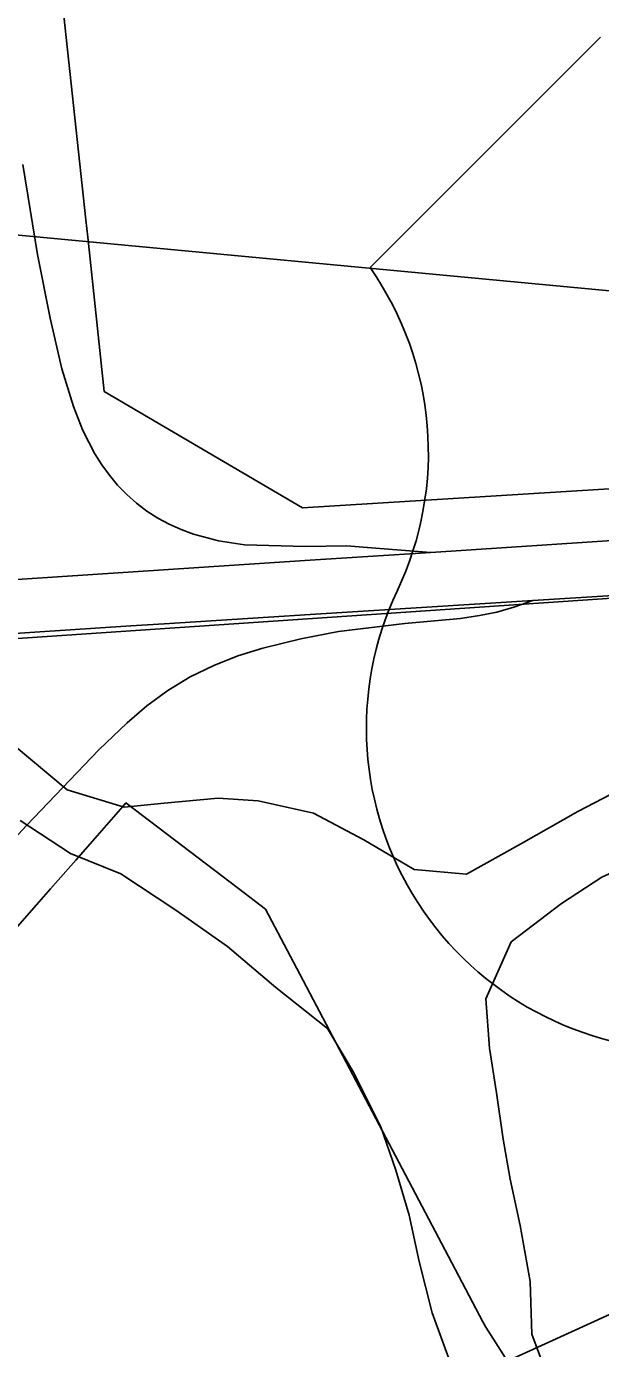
# Model space of a CAD drawing. Extents: x 0 to 34, y 0 to 22.
# Drawn here: x 7.1247 to 7.2615, y 19.4439 to 19.7593 of the extents above; entities that cross this region are included whole.
import ezdxf

# ---------------------------------------------------------------- set-up
doc = ezdxf.new("R2010")
doc.units = 0
for name, color, linetype in [('GM_X_Corporation', 7, 'Continuous'), ('GM_X_Interchange_Ramps', 7, 'Continuous'), ('GM_X_Major_River', 7, 'Continuous'), ('GM_X_Rail_Line', 7, 'Continuous'), ('GM_X_State_Route', 7, 'Continuous'), ('GM_X_US_Route', 7, 'Continuous'), ('GM_X_US_Shield', 7, 'Continuous')]:
    doc.layers.add(name, color=color, linetype=linetype)

msp = doc.modelspace()

# ---------------------------------------------------------------- linework, layer by layer
at = {"layer": 'GM_X_Corporation'}
for points in [[(7.082164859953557, 20.724292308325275), (8.086579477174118, 20.626807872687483), (8.000518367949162, 19.62676085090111), (6.989640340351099, 19.722075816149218)], [(6.989640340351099, 19.722075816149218), (8.000518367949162, 19.62676085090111), (7.910150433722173, 18.643822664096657), (6.900126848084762, 18.71944277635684)]]:
    msp.add_lwpolyline(points, close=True, dxfattribs=at)
for points in [[(7.130187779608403, 19.794357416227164), (7.138893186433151, 19.71321891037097), (7.139334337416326, 19.709086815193), (7.143286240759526, 19.6722146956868), (7.1905663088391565, 19.64451400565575), (7.371335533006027, 19.655727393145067), (7.408424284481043, 19.654959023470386), (7.411470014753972, 19.654895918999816), (7.4231842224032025, 19.655663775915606), (7.4282615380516, 19.65599677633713), (7.441332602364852, 19.65685441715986), (7.439710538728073, 19.627231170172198), (7.489836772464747, 19.63698923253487)], [(7.417882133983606, 19.25002481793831), (7.386148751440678, 19.2896433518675), (7.295559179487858, 19.359802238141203), (7.288376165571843, 19.370067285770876), (7.247222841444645, 19.42892346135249), (7.244662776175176, 19.432589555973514), (7.234187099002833, 19.44904690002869), (7.233522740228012, 19.45030967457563), (7.226106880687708, 19.46440500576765), (7.18987463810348, 19.53327107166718), (7.181736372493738, 19.548739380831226), (7.175293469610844, 19.553646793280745), (7.148447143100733, 19.57409514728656), (7.147685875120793, 19.573225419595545), (7.139905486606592, 19.564337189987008), (7.136509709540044, 19.56045835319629), (7.1304948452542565, 19.553587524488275), (7.127171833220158, 19.5497917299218), (7.0540078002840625, 19.466218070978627)]]:
    msp.add_lwpolyline(points, dxfattribs=at)
at = {"layer": 'GM_X_Interchange_Ramps'}
for points in [[(7.221092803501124, 19.63386976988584), (7.2100200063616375, 19.634739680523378), (7.201022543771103, 19.63544806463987), (7.191223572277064, 19.635236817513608), (7.176671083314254, 19.635690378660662), (7.170525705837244, 19.63664729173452), (7.164517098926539, 19.638238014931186), (7.161602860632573, 19.639312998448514), (7.158763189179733, 19.640574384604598), (7.156035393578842, 19.642046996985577), (7.153419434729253, 19.643712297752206), (7.150952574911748, 19.64558883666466), (7.148628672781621, 19.64763934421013), (7.1464786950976, 19.649876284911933), (7.144496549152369, 19.65225611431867), (7.142669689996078, 19.65476647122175), (7.141023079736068, 19.65739486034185), (7.138195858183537, 19.66291882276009), (7.135921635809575, 19.6687037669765), (7.133212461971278, 19.67762663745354), (7.130360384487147, 19.68972472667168), (7.12737158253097, 19.704954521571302), (7.123848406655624, 19.72640418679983)], [(7.063507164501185, 19.502431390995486), (7.1247928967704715, 19.568712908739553), (7.141973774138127, 19.586738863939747), (7.148715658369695, 19.593207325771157), (7.153456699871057, 19.59724000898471), (7.158464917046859, 19.600924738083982), (7.163771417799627, 19.604155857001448), (7.169357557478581, 19.606896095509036), (7.175148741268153, 19.609164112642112), (7.18108900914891, 19.611040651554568), (7.190136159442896, 19.613271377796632), (7.199139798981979, 19.61495528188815), (7.214941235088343, 19.616931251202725), (7.228207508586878, 19.618124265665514), (7.23267513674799, 19.618813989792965), (7.236832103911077, 19.619603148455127), (7.240889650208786, 19.620789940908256), (7.245444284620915, 19.622405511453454)]]:
    msp.add_lwpolyline(points, dxfattribs=at)
at = {"layer": 'GM_X_Major_River'}
for points in [[(7.121796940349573, 19.587774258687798), (7.134450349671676, 19.577219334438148), (7.148014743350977, 19.5731019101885), (7.15752610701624, 19.574016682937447), (7.170459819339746, 19.57523448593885), (7.1799351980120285, 19.574630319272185), (7.193145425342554, 19.57166062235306), (7.205141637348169, 19.565300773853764), (7.217117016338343, 19.558183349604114), (7.229617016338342, 19.557126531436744), (7.242694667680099, 19.56441819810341), (7.256162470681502, 19.572081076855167), (7.268075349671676, 19.578257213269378), (7.278028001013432, 19.581823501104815), (7.287639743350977, 19.586916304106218)], [(7.353300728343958, 19.586893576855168), (7.342615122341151, 19.58448448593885), (7.3326908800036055, 19.582058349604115), (7.321236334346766, 19.57928751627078), (7.311300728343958, 19.576482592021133), (7.296742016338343, 19.570745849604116), (7.281812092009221, 19.565399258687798), (7.2722192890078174, 19.561065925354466), (7.261861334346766, 19.556370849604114), (7.25222118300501, 19.550137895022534), (7.240236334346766, 19.54092198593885), (7.234221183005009, 19.527387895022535), (7.235077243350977, 19.51559433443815), (7.2367211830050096, 19.50491819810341), (7.2383537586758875, 19.493863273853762), (7.24002610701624, 19.484329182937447), (7.24241815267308, 19.473257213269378), (7.244757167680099, 19.45990683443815), (7.2452155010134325, 19.44735948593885), (7.250562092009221, 19.432800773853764)], [(7.123268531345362, 19.569884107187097), (7.135226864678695, 19.562005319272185), (7.147255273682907, 19.5571644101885), (7.160332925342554, 19.548497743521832), (7.17265110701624, 19.5398519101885), (7.184185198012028, 19.530082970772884), (7.1964749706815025, 19.520298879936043), (7.202679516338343, 19.50989736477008), (7.2092003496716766, 19.496827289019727), (7.212749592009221, 19.486488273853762), (7.21590868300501, 19.47577804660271), (7.218302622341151, 19.464706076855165), (7.2214257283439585, 19.45247880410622), (7.2260601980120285, 19.439832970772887)]]:
    msp.add_lwpolyline(points, dxfattribs=at)
at = {"layer": 'GM_X_Rail_Line'}
for points in [[(6.494041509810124, 19.530752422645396), (6.5458595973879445, 19.550384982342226), (6.5836758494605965, 19.568615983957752), (6.8567719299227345, 19.595297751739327), (7.478600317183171, 19.637462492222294), (7.5224696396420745, 19.64761022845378), (7.564550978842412, 19.653810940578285), (7.673463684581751, 19.651348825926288), (7.703984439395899, 19.667496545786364), (7.780722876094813, 19.69476349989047), (7.849222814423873, 19.713322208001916), (7.897495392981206, 19.723240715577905), (7.940811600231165, 19.726962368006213), (7.972800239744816, 19.726415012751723), (8.010226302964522, 19.725094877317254), (8.064563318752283, 19.718733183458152), (8.118400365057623, 19.70917639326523), (8.154423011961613, 19.700420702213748), (8.43186002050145, 19.60568795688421), (8.849393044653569, 19.56694652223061)], [(6.382303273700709, 19.051051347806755), (6.679105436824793, 19.185881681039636), (6.827724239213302, 19.25299065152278), (7.02631966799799, 19.34372220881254), (7.349428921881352, 19.491181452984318), (7.47335808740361, 19.547469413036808)]]:
    msp.add_lwpolyline(points, dxfattribs=at)
at = {"layer": 'GM_X_State_Route'}
msp.add_line((7.157579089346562, 19.61683167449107), (7.182423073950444, 19.618442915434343), dxfattribs=at)
for points in [[(7.245444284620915, 19.622405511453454), (7.319418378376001, 19.627034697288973), (7.374353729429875, 19.630769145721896), (7.398537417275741, 19.632614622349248), (7.427946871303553, 19.634248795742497), (7.440399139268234, 19.635000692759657)], [(7.182423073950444, 19.618442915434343), (7.19236066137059, 19.619087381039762), (7.245444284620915, 19.622405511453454)], [(7.076931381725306, 19.611541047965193), (7.080868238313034, 19.611811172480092), (7.149629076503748, 19.61631607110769), (7.157579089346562, 19.61683167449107)]]:
    msp.add_lwpolyline(points, dxfattribs=at)
at = {"layer": 'GM_X_US_Route'}
msp.add_line((7.157579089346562, 19.61683167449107), (7.182423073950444, 19.618442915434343), dxfattribs=at)
for points in [[(7.221092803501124, 19.63386976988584), (7.30645041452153, 19.6394869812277), (7.426579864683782, 19.647372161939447), (7.441126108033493, 19.648242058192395), (7.448476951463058, 19.64892555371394), (7.45489567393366, 19.64955936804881), (7.463503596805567, 19.65063049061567)], [(6.596144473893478, 19.592580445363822), (6.610739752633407, 19.59353665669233), (6.64171505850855, 19.595667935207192), (6.646387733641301, 19.595984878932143), (6.681967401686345, 19.598352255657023), (6.716037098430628, 19.60056435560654), (6.734864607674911, 19.60184435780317), (6.736734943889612, 19.601962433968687), (6.805818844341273, 19.60633687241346), (6.818507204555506, 19.607138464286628), (6.866389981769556, 19.61017073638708), (6.885963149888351, 19.611438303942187), (6.911066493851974, 19.613190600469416), (6.945074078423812, 19.615415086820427), (6.9642122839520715, 19.616465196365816), (6.98238112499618, 19.61745940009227), (6.988818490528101, 19.61793783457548), (7.00114027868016, 19.618857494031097), (7.003296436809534, 19.61901905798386), (7.0138286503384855, 19.619801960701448), (7.0658870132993, 19.623623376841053), (7.191105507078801, 19.631900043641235), (7.221092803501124, 19.63386976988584)], [(7.245444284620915, 19.622405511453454), (7.319418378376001, 19.627034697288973), (7.374353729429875, 19.630769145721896), (7.398537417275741, 19.632614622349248), (7.427946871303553, 19.634248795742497), (7.440399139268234, 19.635000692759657)], [(7.182423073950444, 19.618442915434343), (7.19236066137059, 19.619087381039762), (7.245444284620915, 19.622405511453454)], [(7.076931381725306, 19.611541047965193), (7.080868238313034, 19.611811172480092), (7.149629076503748, 19.61631607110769), (7.157579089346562, 19.61683167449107)]]:
    msp.add_lwpolyline(points, dxfattribs=at)
at = {"layer": 'GM_X_US_Shield'}
msp.add_line((7.261548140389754, 19.756737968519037), (7.206616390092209, 19.701806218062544), dxfattribs=at)
for centre, radius, start, end in [((7.1436206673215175, 19.657694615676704), 0.07690445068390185, 334.5471236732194, 35.000929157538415), ((7.28266415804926, 19.591937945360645), 0.07690445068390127, 154.8319194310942, 270.63826363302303)]:
    msp.add_arc(centre, radius, start, end, dxfattribs=at)

doc.saveas('drawing.dxf')
